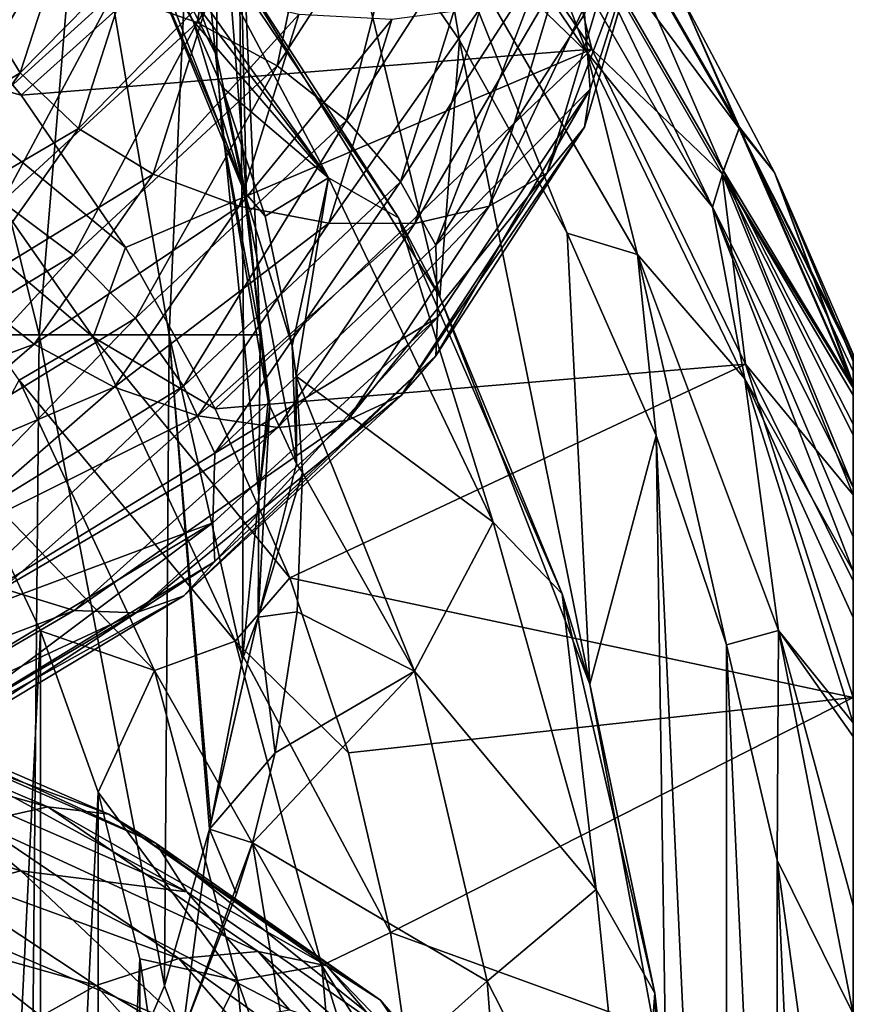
# Model space of a CAD drawing. Header units: metres. Extents: x -40 to 117, y -433 to 89.
# Tile 279 of 656: x 13.46 to 20.5, y -67.5 to -59.19. Entities that reach past the tile are written whole.
import ezdxf

# ---------------------------------------------------------------- set-up
doc = ezdxf.new("R2010")
doc.units = ezdxf.units.M
doc.layers.add('solid_506114_24501146_02', color=7, linetype='CONTINUOUS')

msp = doc.modelspace()

# ---------------------------------------------------------------- linework, layer by layer
at = {"layer": 'solid_506114_24501146_02'}
for points in [[(16.527483, -56.929325, 339.220978), (18.24828, -59.464325, 339.220978), (17.645811, -57.888683, 338.896912)], [(16.981445, -58.237709, 339.428619), (18.24828, -59.464325, 339.220978), (16.527483, -56.929325, 339.220978)], [(16.63608, -56.986507, 316.621307), (13.469472, -59.828316, 312.378693), (12.473489, -58.628899, 312.378693)], [(16.63608, -56.986507, 316.621307), (18.291603, -59.439342, 316.621307), (13.469472, -59.828316, 312.378693)], [(17.929457, -57.958633, 317.241974), (18.291603, -59.439342, 316.621307), (16.63608, -56.986507, 316.621307)], [(14.249522, -58.967911, 927.170105), (15.30381, -57.380978, 929.574341), (14.955528, -59.215027, 926.930359)], [(15.30381, -57.380978, 929.574341), (16.062052, -57.52737, 929.430969), (14.955528, -59.215027, 926.930359)], [(12.087472, -61.852638, 393.702728), (13.620991, -61.852638, 391.397217), (12.535936, -57.494797, 392.788513)], [(13.620991, -61.852638, 391.397217), (13.981827, -57.494797, 390.236694), (12.535936, -57.494797, 392.788513)], [(13.620991, -61.852638, 391.397217), (14.71982, -61.852638, 388.855591), (13.981827, -57.494797, 390.236694)], [(14.71982, -61.852638, 388.855591), (14.91456, -57.494797, 387.455963), (13.981827, -57.494797, 390.236694)], [(14.286282, -57.874287, 378.148529), (14.391973, -57.486469, 378.781128), (15.123025, -59.499069, 380.864868)], [(15.123025, -59.499069, 380.864868), (14.391973, -57.486469, 378.781128), (15.123717, -57.494797, 381.620697)], [(14.71982, -61.852638, 388.855591), (15.348892, -61.852638, 386.159058), (14.91456, -57.494797, 387.455963)], [(15.348892, -61.852638, 386.159058), (15.299905, -57.494797, 384.548401), (14.91456, -57.494797, 387.455963)], [(14.955528, -59.215027, 926.930359), (16.062052, -57.52737, 929.430969), (15.631631, -59.580189, 926.833801)], [(15.372443, -60.687737, 382.124512), (15.123025, -59.499069, 380.864868), (15.123717, -57.494797, 381.620697)], [(15.372443, -60.687737, 382.124512), (15.123717, -57.494797, 381.620697), (15.299905, -57.494797, 384.548401)], [(15.488134, -61.852322, 383.393616), (15.372443, -60.687737, 382.124512), (15.299905, -57.494797, 384.548401)], [(15.348892, -61.852638, 386.159058), (15.488134, -61.852322, 383.393616), (15.299905, -57.494797, 384.548401)], [(16.062052, -57.52737, 929.430969), (16.788179, -57.798569, 929.428345), (15.631631, -59.580189, 926.833801)], [(14.923491, -59.199459, 377.551392), (13.968519, -57.608097, 375.901001), (14.422659, -58.380196, 377.648621)], [(14.201387, -57.899895, 375.936646), (13.968519, -57.608097, 375.901001), (14.923491, -59.199459, 377.551392)], [(18.227839, -59.144833, 930.244934), (18.926153, -57.729633, 933.442566), (18.277185, -59.77803, 930.512634)], [(18.926153, -57.729633, 933.442566), (18.832582, -58.057808, 934.147095), (18.229816, -60.097569, 931.201111)], [(18.277185, -59.77803, 930.512634), (18.926153, -57.729633, 933.442566), (18.229816, -60.097569, 931.201111)], [(16.118193, -57.824459, 339.5), (15.162356, -58.54998, 339.5), (17.008089, -61.530945, 339.5)], [(15.631631, -59.580189, 926.833801), (16.788179, -57.798569, 929.428345), (16.218954, -60.040836, 926.897583)], [(17.17313, -59.364048, 339.5), (16.118193, -57.824459, 339.5), (17.008089, -61.530945, 339.5)], [(16.981445, -58.237709, 339.428619), (16.118193, -57.824459, 339.5), (17.17313, -59.364048, 339.5)], [(16.788179, -57.798569, 929.428345), (17.418957, -58.180611, 929.575867), (16.218954, -60.040836, 926.897583)], [(16.06653, -60.525047, 375.975433), (14.724185, -57.991737, 370.5), (14.201387, -57.899895, 375.936646)], [(14.201387, -57.899895, 375.936646), (14.923491, -59.199459, 377.551392), (14.67129, -58.696911, 376.925446)], [(16.06653, -60.525047, 375.975433), (14.201387, -57.899895, 375.936646), (14.67129, -58.696911, 376.925446)], [(14.286282, -57.874287, 378.148529), (15.123025, -59.499069, 380.864868), (15.164422, -60.130245, 380.482666)], [(14.286282, -57.874287, 378.148529), (15.164422, -60.130245, 380.482666), (14.422659, -58.380196, 377.648621)], [(17.645811, -57.888683, 338.896912), (19.311609, -60.77393, 338.896912), (17.957977, -57.964352, 338.488617)], [(18.24828, -59.464325, 339.220978), (19.311609, -60.77393, 338.896912), (17.645811, -57.888683, 338.896912)], [(14.724185, -57.991737, 370.5), (16.658913, -60.863228, 370.5), (15.162356, -58.54998, 339.5)], [(16.06653, -60.525047, 375.975433), (16.658913, -60.863228, 370.5), (14.724185, -57.991737, 370.5)], [(18.334501, -58.026752, 317.966187), (19.536388, -60.108479, 317.966187), (17.929457, -57.958633, 317.241974)], [(19.536388, -60.108479, 317.966187), (19.392847, -60.493298, 317.241974), (17.929457, -57.958633, 317.241974)], [(17.929457, -57.958633, 317.241974), (19.392847, -60.493298, 317.241974), (18.291603, -59.439342, 316.621307)], [(19.311609, -60.77393, 338.896912), (19.402166, -60.465759, 338.488617), (17.957977, -57.964352, 338.488617)], [(18.343245, -58.028969, 337.36438), (17.957977, -57.964352, 338.488617), (19.402166, -60.465759, 338.488617)], [(18.334501, -58.026752, 317.966187), (19.052559, -59, 318.742645), (19.536388, -60.108479, 317.966187)], [(18.343245, -58.028969, 337.36438), (19.538839, -60.099796, 337.36438), (19.052559, -59, 336.208344)], [(18.343245, -58.028969, 337.36438), (19.402166, -60.465759, 338.488617), (19.538839, -60.099796, 337.36438)], [(18.832582, -58.057808, 934.147095), (18.505693, -58.495663, 934.613831), (17.913391, -60.482773, 931.704651)], [(18.229816, -60.097569, 931.201111), (18.832582, -58.057808, 934.147095), (17.913391, -60.482773, 931.704651)], [(16.218954, -60.040836, 926.897583), (17.418957, -58.180611, 929.575867), (16.675903, -60.56094, 927.112427)], [(17.418957, -58.180611, 929.575867), (17.909714, -58.643089, 929.858337), (16.675903, -60.56094, 927.112427)], [(13.462918, -59.639832, 932.562744), (13.908067, -58.259731, 934.861084), (13.144794, -59.131248, 932.178345)], [(14.415051, -58.668182, 935.209351), (13.908067, -58.259731, 934.861084), (13.462918, -59.639832, 932.562744)], [(16.981445, -58.237709, 339.428619), (17.17313, -59.364048, 339.5), (18.081375, -60.99424, 339.5)], [(16.981445, -58.237709, 339.428619), (18.081375, -60.99424, 339.5), (18.677059, -61.174557, 339.428619)], [(16.981445, -58.237709, 339.428619), (18.677059, -61.174557, 339.428619), (18.24828, -59.464325, 339.220978)], [(14.923491, -59.199459, 377.551392), (14.422659, -58.380196, 377.648621), (15.354137, -60.641056, 380.005676)], [(15.164422, -60.130245, 380.482666), (15.354137, -60.641056, 380.005676), (14.422659, -58.380196, 377.648621)], [(18.505693, -58.495663, 934.613831), (18.000164, -58.851631, 935.016052), (17.424042, -60.764332, 932.168884)], [(17.913391, -60.482773, 931.704651), (18.505693, -58.495663, 934.613831), (17.424042, -60.764332, 932.168884)], [(16.658913, -60.863228, 370.5), (17.008089, -61.530945, 339.5), (15.162356, -58.54998, 339.5)], [(12.453859, -59.549973, 311.901917), (12.473489, -58.628899, 312.378693), (13.469472, -59.828316, 312.378693)], [(13.953675, -60.108841, 932.839783), (14.415051, -58.668182, 935.209351), (13.462918, -59.639832, 932.562744)], [(15.066685, -58.973129, 935.439697), (14.415051, -58.668182, 935.209351), (13.953675, -60.108841, 932.839783)], [(16.06653, -60.525047, 375.975433), (14.67129, -58.696911, 376.925446), (14.923491, -59.199459, 377.551392)], [(16.675903, -60.56094, 927.112427), (17.909714, -58.643089, 929.858337), (16.972111, -61.095741, 927.452026)], [(17.909714, -58.643089, 929.858337), (18.227839, -59.144833, 930.244934), (16.972111, -61.095741, 927.452026)], [(12.081059, -60.190853, 925.395508), (13.573961, -58.860683, 927.533203), (12.682321, -60.388557, 924.950317)], [(12.987663, -58.913151, 927.998169), (13.573961, -58.860683, 927.533203), (12.081059, -60.190853, 925.395508)], [(13.573961, -58.860683, 927.533203), (14.249522, -58.967911, 927.170105), (12.682321, -60.388557, 924.950317)], [(18.000164, -58.851631, 935.016052), (17.349667, -59.089779, 935.316467), (16.794365, -60.911552, 932.55249)], [(17.424042, -60.764332, 932.168884), (18.000164, -58.851631, 935.016052), (16.794365, -60.911552, 932.55249)], [(12.682321, -60.388557, 924.950317), (14.249522, -58.967911, 927.170105), (13.310678, -60.728088, 924.623474)], [(14.249522, -58.967911, 927.170105), (14.955528, -59.215027, 926.930359), (13.310678, -60.728088, 924.623474)], [(14.584453, -60.494892, 932.980469), (15.066685, -58.973129, 935.439697), (13.953675, -60.108841, 932.839783)], [(15.81682, -59.14835, 935.532654), (15.066685, -58.973129, 935.439697), (14.584453, -60.494892, 932.980469)], [(19.538839, -60.099796, 337.36438), (19.833677, -60.48027, 336.208344), (19.052559, -59, 336.208344)], [(19.052559, -59, 336.208344), (19.833677, -60.48027, 336.208344), (19.052559, -59, 318.742645)], [(19.536388, -60.108479, 317.966187), (19.052559, -59, 318.742645), (19.833677, -60.48027, 318.742645)], [(19.833677, -60.48027, 336.208344), (19.833677, -60.48027, 318.742645), (19.052559, -59, 318.742645)], [(17.349667, -59.089779, 935.316467), (16.600134, -59.188351, 935.490356), (16.068821, -60.909061, 932.824768)], [(16.794365, -60.911552, 932.55249), (17.349667, -59.089779, 935.316467), (16.068821, -60.909061, 932.824768)], [(13.462918, -59.639832, 932.562744), (13.144794, -59.131248, 932.178345), (12.239241, -60.39777, 930.028198)], [(15.310579, -60.766224, 932.97168), (15.81682, -59.14835, 935.532654), (14.584453, -60.494892, 932.980469)], [(16.600134, -59.188351, 935.490356), (15.81682, -59.14835, 935.532654), (15.310579, -60.766224, 932.97168)], [(16.068821, -60.909061, 932.824768), (16.600134, -59.188351, 935.490356), (15.310579, -60.766224, 932.97168)], [(16.972111, -61.095741, 927.452026), (18.227839, -59.144833, 930.244934), (18.277185, -59.77803, 930.512634)], [(13.310678, -60.728088, 924.623474), (14.955528, -59.215027, 926.930359), (13.912421, -61.179451, 924.441956)], [(14.955528, -59.215027, 926.930359), (15.631631, -59.580189, 926.833801), (13.912421, -61.179451, 924.441956)], [(15.16666, -59.759262, 378.251526), (14.923491, -59.199459, 377.551392), (15.354137, -60.641056, 380.005676)], [(16.06653, -60.525047, 375.975433), (14.923491, -59.199459, 377.551392), (15.16666, -59.759262, 378.251526)], [(18.291603, -59.439342, 316.621307), (14.350539, -61.114513, 312.378693), (13.469472, -59.828316, 312.378693)], [(18.291603, -59.439342, 316.621307), (15.109173, -62.476521, 312.378693), (14.350539, -61.114513, 312.378693)], [(18.291603, -59.439342, 316.621307), (19.588058, -62.099483, 316.621307), (15.109173, -62.476521, 312.378693)], [(17.17313, -59.364048, 339.5), (17.008089, -61.530945, 339.5), (18.274668, -64.800346, 339.5)], [(18.081375, -60.99424, 339.5), (17.17313, -59.364048, 339.5), (18.274668, -64.800346, 339.5)], [(19.392847, -60.493298, 317.241974), (19.588058, -62.099483, 316.621307), (18.291603, -59.439342, 316.621307)], [(15.164422, -60.130245, 380.482666), (15.123025, -59.499069, 380.864868), (15.372443, -60.687737, 382.124512)], [(18.24828, -59.464325, 339.220978), (19.58326, -62.222073, 339.220978), (19.311609, -60.77393, 338.896912)], [(18.677059, -61.174557, 339.428619), (19.58326, -62.222073, 339.220978), (18.24828, -59.464325, 339.220978)], [(12.453859, -59.549973, 311.901917), (14.079287, -61.871319, 311.901917), (11.899013, -60.015541, 311.60202)], [(12.453859, -59.549973, 311.901917), (13.469472, -59.828316, 312.378693), (14.350539, -61.114513, 312.378693)], [(12.453859, -59.549973, 311.901917), (14.350539, -61.114513, 312.378693), (14.079287, -61.871319, 311.901917)], [(13.912421, -61.179451, 924.441956), (15.631631, -59.580189, 926.833801), (14.435149, -61.7122, 924.430054)], [(15.631631, -59.580189, 926.833801), (16.218954, -60.040836, 926.897583), (14.435149, -61.7122, 924.430054)], [(12.53545, -60.940918, 930.36731), (13.462918, -59.639832, 932.562744), (12.239241, -60.39777, 930.028198)], [(13.953675, -60.108841, 932.839783), (13.462918, -59.639832, 932.562744), (12.53545, -60.940918, 930.36731)], [(15.531548, -60.849358, 379.627411), (15.16666, -59.759262, 378.251526), (15.354137, -60.641056, 380.005676)], [(16.06653, -60.525047, 375.975433), (15.16666, -59.759262, 378.251526), (15.531548, -60.849358, 379.627411)], [(16.972111, -61.095741, 927.452026), (18.277185, -59.77803, 930.512634), (16.987997, -61.704304, 927.738892)], [(18.277185, -59.77803, 930.512634), (18.229816, -60.097569, 931.201111), (16.973953, -62.029362, 928.394531)], [(16.987997, -61.704304, 927.738892), (18.277185, -59.77803, 930.512634), (16.973953, -62.029362, 928.394531)], [(14.079287, -61.871319, 311.901917), (13.452023, -62.233471, 311.60202), (11.899013, -60.015541, 311.60202)], [(12.992398, -61.467831, 930.577148), (13.953675, -60.108841, 932.839783), (12.53545, -60.940918, 930.36731)], [(14.584453, -60.494892, 932.980469), (13.953675, -60.108841, 932.839783), (12.992398, -61.467831, 930.577148)], [(14.435149, -61.7122, 924.430054), (16.218954, -60.040836, 926.897583), (14.841841, -62.285145, 924.583618)], [(16.218954, -60.040836, 926.897583), (16.675903, -60.56094, 927.112427), (14.841841, -62.285145, 924.583618)], [(18.229816, -60.097569, 931.201111), (17.913391, -60.482773, 931.704651), (16.679327, -62.364258, 928.932861)], [(16.973953, -62.029362, 928.394531), (18.229816, -60.097569, 931.201111), (16.679327, -62.364258, 928.932861)], [(19.536388, -60.108479, 317.966187), (20.5, -62.299576, 317.968994), (19.392847, -60.493298, 317.241974)], [(19.538839, -60.099796, 337.36438), (19.402166, -60.465759, 338.488617), (20.5, -62.284031, 337.363647)], [(19.536388, -60.108479, 317.966187), (20.5, -62.01564, 318.742645), (20.5, -62.0495, 318.47168)], [(19.536388, -60.108479, 317.966187), (19.833677, -60.48027, 318.742645), (20.5, -62.01564, 318.742645)], [(19.536388, -60.108479, 317.966187), (20.5, -62.0495, 318.47168), (20.5, -62.15752, 318.191345)], [(19.536388, -60.108479, 317.966187), (20.5, -62.15752, 318.191345), (20.5, -62.299576, 317.968994)], [(19.538839, -60.099796, 337.36438), (20.5, -62.284031, 337.363647), (19.833677, -60.48027, 336.208344)], [(15.164422, -60.130245, 380.482666), (15.372443, -60.687737, 382.124512), (15.488134, -61.852322, 383.393616)], [(15.164422, -60.130245, 380.482666), (15.488134, -61.852322, 383.393616), (15.557446, -62.412266, 382.943024)], [(15.164422, -60.130245, 380.482666), (15.557446, -62.412266, 382.943024), (15.354137, -60.641056, 380.005676)], [(13.579721, -61.931442, 930.633118), (14.584453, -60.494892, 932.980469), (12.992398, -61.467831, 930.577148)], [(15.310579, -60.766224, 932.97168), (14.584453, -60.494892, 932.980469), (13.579721, -61.931442, 930.633118)], [(16.06653, -60.525047, 375.975433), (15.531548, -60.849358, 379.627411), (15.759004, -61.943672, 381.033112)], [(16.06653, -60.525047, 375.975433), (15.759004, -61.943672, 381.033112), (15.792317, -62.199554, 381.366821)], [(16.06653, -60.525047, 375.975433), (15.792317, -62.199554, 381.366821), (17.457857, -63.432552, 375.975433)], [(16.06653, -60.525047, 375.975433), (17.457857, -63.432552, 375.975433), (16.658913, -60.863228, 370.5)], [(17.913391, -60.482773, 931.704651), (17.424042, -60.764332, 932.168884), (16.22369, -62.574692, 929.455566)], [(16.679327, -62.364258, 928.932861), (17.913391, -60.482773, 931.704651), (16.22369, -62.574692, 929.455566)], [(19.311609, -60.77393, 338.896912), (20.5, -63.137363, 338.488617), (19.402166, -60.465759, 338.488617)], [(19.392847, -60.493298, 317.241974), (20.5, -63.202003, 317.242004), (19.588058, -62.099483, 316.621307)], [(19.392847, -60.493298, 317.241974), (20.5, -62.299576, 317.968994), (20.5, -62.360973, 317.892548)], [(19.392847, -60.493298, 317.241974), (20.5, -62.360973, 317.892548), (20.5, -62.696529, 317.571869)], [(19.392847, -60.493298, 317.241974), (20.5, -62.696529, 317.571869), (20.5, -63.202003, 317.242004)], [(20.5, -62.60717, 337.901031), (19.402166, -60.465759, 338.488617), (20.5, -63.137363, 338.488617)], [(20.5, -62.284031, 337.363647), (19.402166, -60.465759, 338.488617), (20.5, -62.60717, 337.901031)], [(19.833677, -60.48027, 318.742645), (20.5, -62.01564, 336.208344), (20.5, -62.01564, 318.742645)], [(19.833677, -60.48027, 336.208344), (20.5, -62.076538, 336.763184), (20.5, -62.01564, 336.208344)], [(19.833677, -60.48027, 336.208344), (20.5, -62.01564, 336.208344), (19.833677, -60.48027, 318.742645)], [(19.833677, -60.48027, 336.208344), (20.5, -62.284031, 337.363647), (20.5, -62.266342, 337.325684)], [(19.833677, -60.48027, 336.208344), (20.5, -62.266342, 337.325684), (20.5, -62.076538, 336.763184)], [(14.841841, -62.285145, 924.583618), (16.675903, -60.56094, 927.112427), (15.105472, -62.85025, 924.880859)], [(16.675903, -60.56094, 927.112427), (16.972111, -61.095741, 927.452026), (15.105472, -62.85025, 924.880859)], [(15.759004, -61.943672, 381.033112), (15.354137, -60.641056, 380.005676), (15.797333, -62.940987, 382.510193)], [(15.569888, -62.454273, 382.908905), (15.797333, -62.940987, 382.510193), (15.354137, -60.641056, 380.005676)], [(15.759004, -61.943672, 381.033112), (15.531548, -60.849358, 379.627411), (15.354137, -60.641056, 380.005676)], [(15.557446, -62.412266, 382.943024), (15.569888, -62.454273, 382.908905), (15.354137, -60.641056, 380.005676)], [(13.310678, -60.728088, 924.623474), (13.912421, -61.179451, 924.441956), (11.695186, -62.522152, 922.320007)], [(14.255824, -62.294689, 930.528442), (15.310579, -60.766224, 932.97168), (13.579721, -61.931442, 930.633118)], [(16.068821, -60.909061, 932.824768), (15.310579, -60.766224, 932.97168), (14.255824, -62.294689, 930.528442)], [(17.424042, -60.764332, 932.168884), (16.794365, -60.911552, 932.55249), (15.637391, -62.634983, 929.917664)], [(16.22369, -62.574692, 929.455566), (17.424042, -60.764332, 932.168884), (15.637391, -62.634983, 929.917664)], [(19.311609, -60.77393, 338.896912), (20.5, -63.55843, 338.768433), (20.5, -63.137363, 338.488617)], [(19.311609, -60.77393, 338.896912), (20.5, -63.848137, 338.895752), (20.5, -63.55843, 338.768433)], [(19.58326, -62.222073, 339.220978), (20.5, -63.848137, 338.895752), (19.311609, -60.77393, 338.896912)], [(14.96183, -62.535862, 930.282715), (16.068821, -60.909061, 932.824768), (14.255824, -62.294689, 930.528442)], [(16.794365, -60.911552, 932.55249), (16.068821, -60.909061, 932.824768), (14.96183, -62.535862, 930.282715)], [(15.637391, -62.634983, 929.917664), (16.794365, -60.911552, 932.55249), (14.96183, -62.535862, 930.282715)], [(16.658913, -60.863228, 370.5), (18.040407, -64.038147, 370.5), (17.008089, -61.530945, 339.5)], [(17.457857, -63.432552, 375.975433), (18.040407, -64.038147, 370.5), (16.658913, -60.863228, 370.5)], [(18.835344, -62.701385, 339.5), (18.081375, -60.99424, 339.5), (18.274668, -64.800346, 339.5)], [(18.677059, -61.174557, 339.428619), (18.081375, -60.99424, 339.5), (18.835344, -62.701385, 339.5)], [(15.105472, -62.85025, 924.880859), (16.972111, -61.095741, 927.452026), (16.987997, -61.704304, 927.738892)], [(11.695186, -62.522152, 922.320007), (13.912421, -61.179451, 924.441956), (12.134606, -63.11784, 922.243042)], [(13.912421, -61.179451, 924.441956), (14.435149, -61.7122, 924.430054), (12.134606, -63.11784, 922.243042)], [(14.079287, -61.871319, 311.901917), (14.350539, -61.114513, 312.378693), (15.109173, -62.476521, 312.378693)], [(18.677059, -61.174557, 339.428619), (18.835344, -62.701385, 339.5), (19.428551, -64.470879, 339.5)], [(18.677059, -61.174557, 339.428619), (19.428551, -64.470879, 339.5), (19.869324, -64.349251, 339.428619)], [(18.677059, -61.174557, 339.428619), (19.869324, -64.349251, 339.428619), (19.58326, -62.222073, 339.220978)], [(13.579721, -61.931442, 930.633118), (12.992398, -61.467831, 930.577148), (11.563458, -62.679008, 928.485718)], [(18.040407, -64.038147, 370.5), (18.274668, -64.800346, 339.5), (17.008089, -61.530945, 339.5)], [(12.134606, -63.11784, 922.243042), (14.435149, -61.7122, 924.430054), (12.476483, -63.736881, 922.344116)], [(14.435149, -61.7122, 924.430054), (14.841841, -62.285145, 924.583618), (12.476483, -63.736881, 922.344116)], [(15.090263, -63.440594, 925.177551), (16.987997, -61.704304, 927.738892), (15.107112, -63.766277, 925.811035)], [(15.105472, -62.85025, 924.880859), (16.987997, -61.704304, 927.738892), (15.090263, -63.440594, 925.177551)], [(16.987997, -61.704304, 927.738892), (16.973953, -62.029362, 928.394531), (15.107112, -63.766277, 925.811035)], [(13.547558, -70, 391.530853), (13.620991, -61.852638, 391.397217), (12.087472, -61.852638, 393.702728)], [(12.887773, -92.5, 392.611359), (13.547558, -70, 391.530853), (12.087472, -61.852638, 393.702728)], [(13.547558, -70, 391.530853), (14.679578, -67.349548, 388.975952), (13.620991, -61.852638, 391.397217)], [(14.679578, -67.349548, 388.975952), (14.71982, -61.852638, 388.855591), (13.620991, -61.852638, 391.397217)], [(14.679578, -67.349548, 388.975952), (15.060521, -66.025925, 387.664795), (14.71982, -61.852638, 388.855591)], [(15.340528, -64.58989, 386.217712), (15.348892, -61.852638, 386.159058), (14.71982, -61.852638, 388.855591)], [(15.072842, -65.974854, 387.61377), (15.340528, -64.58989, 386.217712), (14.71982, -61.852638, 388.855591)], [(15.060521, -66.025925, 387.664795), (15.072842, -65.974854, 387.61377), (14.71982, -61.852638, 388.855591)], [(15.340528, -64.58989, 386.217712), (15.479074, -63.210697, 384.805176), (15.348892, -61.852638, 386.159058)], [(15.479074, -63.210697, 384.805176), (15.488134, -61.852322, 383.393616), (15.348892, -61.852638, 386.159058)], [(15.557446, -62.412266, 382.943024), (15.488134, -61.852322, 383.393616), (15.479074, -63.210697, 384.805176)], [(12.086186, -63.213776, 928.465149), (13.579721, -61.931442, 930.633118), (11.563458, -62.679008, 928.485718)], [(14.255824, -62.294689, 930.528442), (13.579721, -61.931442, 930.633118), (12.086186, -63.213776, 928.465149)], [(14.079287, -61.871319, 311.901917), (15.27692, -64.439659, 311.901917), (13.452023, -62.233471, 311.60202)], [(14.079287, -61.871319, 311.901917), (15.109173, -62.476521, 312.378693), (15.738899, -63.902718, 312.378693)], [(14.079287, -61.871319, 311.901917), (15.738899, -63.902718, 312.378693), (15.27692, -64.439659, 311.901917)], [(15.792317, -62.199554, 381.366821), (15.759004, -61.943672, 381.033112), (15.797333, -62.940987, 382.510193)], [(20.5, -77.98436, 318.742645), (20.5, -62.01564, 318.742645), (20.5, -62.01564, 336.208344)], [(20.5, -77.98436, 336.208344), (20.5, -77.98436, 318.742645), (20.5, -62.01564, 336.208344)], [(20.5, -62.076538, 336.763184), (20.5, -77.98436, 336.208344), (20.5, -62.01564, 336.208344)], [(20.5, -77.9505, 318.47168), (20.5, -62.0495, 318.47168), (20.5, -62.01564, 318.742645)], [(20.5, -77.98436, 318.742645), (20.5, -77.9505, 318.47168), (20.5, -62.01564, 318.742645)], [(16.973953, -62.029362, 928.394531), (16.679327, -62.364258, 928.932861), (14.844889, -64.054977, 926.380859)], [(15.107112, -63.766277, 925.811035), (16.973953, -62.029362, 928.394531), (14.844889, -64.054977, 926.380859)], [(19.588058, -62.099483, 316.621307), (15.738899, -63.902718, 312.378693), (15.109173, -62.476521, 312.378693)], [(19.588058, -62.099483, 316.621307), (20.5, -64.914711, 316.621307), (15.738899, -63.902718, 312.378693)], [(20.5, -63.928864, 316.916351), (20.5, -64.914711, 316.621307), (19.588058, -62.099483, 316.621307)], [(20.5, -63.928864, 316.916351), (19.588058, -62.099483, 316.621307), (20.5, -63.202003, 317.242004)], [(20.5, -77.842491, 318.191376), (20.5, -62.15752, 318.191345), (20.5, -62.0495, 318.47168)], [(20.5, -77.9505, 318.47168), (20.5, -77.842491, 318.191376), (20.5, -62.0495, 318.47168)], [(20.5, -62.076538, 336.763184), (20.5, -77.923462, 336.763184), (20.5, -77.98436, 336.208344)], [(20.5, -62.076538, 336.763184), (20.5, -62.266342, 337.325684), (20.5, -77.923462, 336.763184)], [(20.5, -77.700424, 317.969025), (20.5, -62.299576, 317.968994), (20.5, -62.15752, 318.191345)], [(20.5, -77.842491, 318.191376), (20.5, -77.700424, 317.969025), (20.5, -62.15752, 318.191345)], [(13.452023, -62.233471, 311.60202), (14.5963, -64.687378, 311.60202), (13.013441, -63.040844, 311.5)], [(15.27692, -64.439659, 311.901917), (14.5963, -64.687378, 311.60202), (13.452023, -62.233471, 311.60202)], [(15.792317, -62.199554, 381.366821), (15.797333, -62.940987, 382.510193), (15.847313, -63.015533, 382.448517)], [(16.794069, -64.690605, 381.368317), (15.792317, -62.199554, 381.366821), (15.847313, -63.015533, 382.448517)], [(16.794069, -64.690605, 381.368317), (17.457857, -63.432552, 375.975433), (15.792317, -62.199554, 381.366821)], [(19.58326, -62.222073, 339.220978), (20.5, -64.239052, 339.026123), (20.5, -63.848137, 338.895752)], [(19.58326, -62.222073, 339.220978), (20.5, -65.127144, 339.2211), (20.5, -64.239052, 339.026123)], [(19.869324, -64.349251, 339.428619), (20.5, -65.127144, 339.2211), (19.58326, -62.222073, 339.220978)], [(20.5, -62.266342, 337.325684), (20.5, -77.733658, 337.325684), (20.5, -77.923462, 336.763184)], [(20.5, -62.266342, 337.325684), (20.5, -62.284031, 337.363647), (20.5, -77.733658, 337.325684)], [(12.687929, -63.661366, 928.273682), (14.255824, -62.294689, 930.528442), (12.086186, -63.213776, 928.465149)], [(12.476483, -63.736881, 922.344116), (14.841841, -62.285145, 924.583618), (12.698099, -64.328369, 922.605042)], [(14.96183, -62.535862, 930.282715), (14.255824, -62.294689, 930.528442), (12.687929, -63.661366, 928.273682)], [(14.841841, -62.285145, 924.583618), (15.105472, -62.85025, 924.880859), (12.698099, -64.328369, 922.605042)], [(20.5, -62.284031, 337.363647), (20.5, -77.715973, 337.363647), (20.5, -77.733658, 337.325684)], [(20.5, -62.284031, 337.363647), (20.5, -62.60717, 337.901031), (20.5, -77.715973, 337.363647)], [(20.5, -77.639023, 317.892548), (20.5, -62.360973, 317.892548), (20.5, -62.299576, 317.968994)], [(20.5, -77.700424, 317.969025), (20.5, -77.639023, 317.892548), (20.5, -62.299576, 317.968994)], [(16.679327, -62.364258, 928.932861), (16.22369, -62.574692, 929.455566), (14.439363, -64.200119, 926.956543)], [(14.844889, -64.054977, 926.380859), (16.679327, -62.364258, 928.932861), (14.439363, -64.200119, 926.956543)], [(15.557446, -62.412266, 382.943024), (15.479074, -63.210697, 384.805176), (15.569888, -62.454273, 382.908905)], [(20.5, -77.303413, 317.571838), (20.5, -62.696529, 317.571869), (20.5, -62.360973, 317.892548)], [(20.5, -77.639023, 317.892548), (20.5, -77.303413, 317.571838), (20.5, -62.360973, 317.892548)], [(15.47273, -64.237175, 385.304657), (15.569888, -62.454273, 382.908905), (15.479074, -63.210697, 384.805176)], [(15.47273, -64.237175, 385.304657), (15.797333, -62.940987, 382.510193), (15.569888, -62.454273, 382.908905)], [(13.316287, -63.99279, 927.93866), (14.96183, -62.535862, 930.282715), (12.687929, -63.661366, 928.273682)], [(15.637391, -62.634983, 929.917664), (14.96183, -62.535862, 930.282715), (13.316287, -63.99279, 927.93866)], [(16.22369, -62.574692, 929.455566), (15.637391, -62.634983, 929.917664), (13.917547, -64.180611, 927.489624)], [(14.439363, -64.200119, 926.956543), (16.22369, -62.574692, 929.455566), (13.917547, -64.180611, 927.489624)], [(13.917547, -64.180611, 927.489624), (15.637391, -62.634983, 929.917664), (13.316287, -63.99279, 927.93866)], [(20.5, -62.60717, 337.901031), (20.5, -63.137363, 338.488617), (20.5, -77.39283, 337.901031)], [(20.5, -62.60717, 337.901031), (20.5, -77.39283, 337.901031), (20.5, -77.715973, 337.363647)], [(18.835344, -62.701385, 339.5), (18.274668, -64.800346, 339.5), (18.918941, -68.246872, 339.5)], [(19.428551, -75.529121, 339.5), (18.835344, -62.701385, 339.5), (18.918941, -68.246872, 339.5)], [(19.428551, -75.529121, 339.5), (19.428551, -64.470879, 339.5), (18.835344, -62.701385, 339.5)], [(20.5, -76.797997, 317.242004), (20.5, -63.202003, 317.242004), (20.5, -62.696529, 317.571869)], [(20.5, -77.303413, 317.571838), (20.5, -76.797997, 317.242004), (20.5, -62.696529, 317.571869)], [(12.698099, -64.328369, 922.605042), (15.105472, -62.85025, 924.880859), (15.090263, -63.440594, 925.177551)], [(15.47273, -64.237175, 385.304657), (15.847313, -63.015533, 382.448517), (15.797333, -62.940987, 382.510193)], [(15.800392, -64.19149, 384.020477), (15.847313, -63.015533, 382.448517), (15.47273, -64.237175, 385.304657)], [(16.794069, -64.690605, 381.368317), (15.847313, -63.015533, 382.448517), (15.800392, -64.19149, 384.020477)], [(13.013441, -63.040844, 311.5), (13.633103, -64.350388, 311.5), (13.013432, -76.959175, 311.5)], [(14.5963, -64.687378, 311.60202), (13.633103, -64.350388, 311.5), (13.013441, -63.040844, 311.5)], [(20.5, -76.86264, 338.488617), (20.5, -63.137363, 338.488617), (20.5, -63.55843, 338.768433)], [(20.5, -77.39283, 337.901031), (20.5, -63.137363, 338.488617), (20.5, -76.86264, 338.488617)], [(15.47273, -64.237175, 385.304657), (15.479074, -63.210697, 384.805176), (15.340528, -64.58989, 386.217712)], [(20.5, -76.070946, 316.91629), (20.5, -63.928864, 316.916351), (20.5, -63.202003, 317.242004)], [(20.5, -76.797997, 317.242004), (20.5, -76.070946, 316.91629), (20.5, -63.202003, 317.242004)], [(16.794069, -64.690605, 381.368317), (18.32785, -66.536179, 375.975433), (17.457857, -63.432552, 375.975433)], [(17.457857, -63.432552, 375.975433), (18.32785, -66.536179, 375.975433), (18.040407, -64.038147, 370.5)], [(12.666123, -64.895432, 922.920349), (15.090263, -63.440594, 925.177551), (12.699478, -65.228821, 923.52478)], [(12.698099, -64.328369, 922.605042), (15.090263, -63.440594, 925.177551), (12.666123, -64.895432, 922.920349)], [(15.090263, -63.440594, 925.177551), (15.107112, -63.766277, 925.811035), (12.699478, -65.228821, 923.52478)], [(20.5, -76.441544, 338.768433), (20.5, -63.55843, 338.768433), (20.5, -63.848137, 338.895752)], [(20.5, -76.441544, 338.768433), (20.5, -76.86264, 338.488617), (20.5, -63.55843, 338.768433)], [(15.107112, -63.766277, 925.811035), (14.844889, -64.054977, 926.380859), (12.479046, -65.477058, 924.121826)], [(12.699478, -65.228821, 923.52478), (15.107112, -63.766277, 925.811035), (12.479046, -65.477058, 924.121826)], [(20.5, -76.151863, 338.895752), (20.5, -63.848137, 338.895752), (20.5, -64.239052, 339.026123)], [(20.5, -76.441544, 338.768433), (20.5, -63.848137, 338.895752), (20.5, -76.151863, 338.895752)], [(15.27692, -64.439659, 311.901917), (15.738899, -63.902718, 312.378693), (16.234346, -65.380928, 312.378693)], [(20.5, -64.914711, 316.621307), (16.234346, -65.380928, 312.378693), (15.738899, -63.902718, 312.378693)], [(20.5, -63.928864, 316.916351), (20.5, -75.085289, 316.621307), (20.5, -64.914711, 316.621307)], [(20.5, -76.070946, 316.91629), (20.5, -75.085289, 316.621307), (20.5, -63.928864, 316.916351)], [(13.917547, -64.180611, 927.489624), (13.316287, -63.99279, 927.93866), (11.194058, -65.210365, 925.858582)], [(14.844889, -64.054977, 926.380859), (14.439363, -64.200119, 926.956543), (12.138149, -65.565048, 924.743103)], [(12.479046, -65.477058, 924.121826), (14.844889, -64.054977, 926.380859), (12.138149, -65.565048, 924.743103)], [(18.040407, -64.038147, 370.5), (18.822788, -67.411057, 370.5), (18.274668, -64.800346, 339.5)], [(18.32785, -66.536179, 375.975433), (18.822788, -67.411057, 370.5), (18.040407, -64.038147, 370.5)], [(11.699495, -65.475739, 925.33728), (13.917547, -64.180611, 927.489624), (11.194058, -65.210365, 925.858582)], [(14.439363, -64.200119, 926.956543), (13.917547, -64.180611, 927.489624), (11.699495, -65.475739, 925.33728)], [(12.138149, -65.565048, 924.743103), (14.439363, -64.200119, 926.956543), (11.699495, -65.475739, 925.33728)], [(15.47273, -64.237175, 385.304657), (15.072842, -65.974854, 387.61377), (15.060521, -66.025925, 387.664795)], [(15.614435, -65.381981, 385.594086), (15.47273, -64.237175, 385.304657), (15.060521, -66.025925, 387.664795)], [(15.47273, -64.237175, 385.304657), (15.340528, -64.58989, 386.217712), (15.072842, -65.974854, 387.61377)], [(15.614435, -65.381981, 385.594086), (15.800392, -64.19149, 384.020477), (15.47273, -64.237175, 385.304657)], [(16.794069, -64.690605, 381.368317), (15.800392, -64.19149, 384.020477), (15.614435, -65.381981, 385.594086)], [(20.5, -75.760841, 339.026154), (20.5, -64.239052, 339.026123), (20.5, -65.127144, 339.2211)], [(20.5, -75.760841, 339.026154), (20.5, -76.151863, 338.895752), (20.5, -64.239052, 339.026123)], [(13.633103, -64.350388, 311.5), (13.633096, -75.649628, 311.5), (13.013432, -76.959175, 311.5)], [(13.633103, -64.350388, 311.5), (14.121413, -65.714531, 311.5), (13.633096, -75.649628, 311.5)], [(14.5963, -64.687378, 311.60202), (14.121413, -65.714531, 311.5), (13.633103, -64.350388, 311.5)], [(19.869324, -64.349251, 339.428619), (19.428551, -64.470879, 339.5), (19.855894, -66.287407, 339.5)], [(19.869324, -64.349251, 339.428619), (19.855894, -66.287407, 339.5), (20.5, -67.58564, 339.433502)], [(19.869324, -64.349251, 339.428619), (20.5, -65.244942, 339.239868), (20.5, -65.127144, 339.2211)], [(19.869324, -64.349251, 339.428619), (20.5, -66.671677, 339.388123), (20.5, -65.244942, 339.239868)], [(19.869324, -64.349251, 339.428619), (20.5, -67.58564, 339.433502), (20.5, -66.671677, 339.388123)], [(15.27692, -64.439659, 311.901917), (16.010374, -67.176941, 311.901917), (14.5963, -64.687378, 311.60202)], [(15.27692, -64.439659, 311.901917), (16.234346, -65.380928, 312.378693), (16.591288, -66.898552, 312.378693)], [(15.27692, -64.439659, 311.901917), (16.591288, -66.898552, 312.378693), (16.010374, -67.176941, 311.901917)], [(19.855894, -73.712593, 339.5), (19.855894, -66.287407, 339.5), (19.428551, -64.470879, 339.5)], [(19.428551, -75.529121, 339.5), (19.855894, -73.712593, 339.5), (19.428551, -64.470879, 339.5)], [(14.5963, -64.687378, 311.60202), (15.297075, -67.302711, 311.60202), (14.121413, -65.714531, 311.5)], [(16.010374, -67.176941, 311.901917), (15.297075, -67.302711, 311.60202), (14.5963, -64.687378, 311.60202)], [(16.794069, -64.690605, 381.368317), (15.614435, -65.381981, 385.594086), (15.424098, -66.140175, 386.586761)], [(16.794069, -64.690605, 381.368317), (15.424098, -66.140175, 386.586761), (17.406567, -67.308922, 381.368317)], [(16.794069, -64.690605, 381.368317), (17.406567, -67.308922, 381.368317), (18.32785, -66.536179, 375.975433)], [(18.822788, -67.411057, 370.5), (18.918941, -68.246872, 339.5), (18.274668, -64.800346, 339.5)], [(10.934875, -65.066681, 959.039307), (11.429214, -64.871796, 959.609375), (13.696191, -65.83709, 957.318726)], [(11.429214, -64.871796, 959.609375), (11.858642, -64.882805, 960.247925), (14.210794, -65.898659, 957.884399)], [(13.696191, -65.83709, 957.318726), (11.429214, -64.871796, 959.609375), (14.210794, -65.898659, 957.884399)], [(11.858642, -64.882805, 960.247925), (12.192744, -65.095467, 960.905762), (14.611166, -66.14753, 958.484009)], [(14.210794, -65.898659, 957.884399), (11.858642, -64.882805, 960.247925), (14.611166, -66.14753, 958.484009)], [(20.5, -64.914711, 316.621307), (16.591288, -66.898552, 312.378693), (16.234346, -65.380928, 312.378693)], [(20.5, -64.914711, 316.621307), (20.5, -68.317741, 316.068909), (16.591288, -66.898552, 312.378693)], [(20.5, -64.914711, 316.621307), (20.5, -75.085289, 316.621307), (20.5, -71.682259, 316.068909)], [(20.5, -64.914711, 316.621307), (20.5, -71.682259, 316.068909), (20.5, -68.317741, 316.068909)], [(13.1038, -65.970703, 956.831299), (10.934875, -65.066681, 959.039307), (13.696191, -65.83709, 957.318726)], [(12.192744, -65.095467, 960.905762), (12.40932, -65.482414, 961.527161), (14.870699, -66.554169, 959.06604)], [(14.611166, -66.14753, 958.484009), (12.192744, -65.095467, 960.905762), (14.870699, -66.554169, 959.06604)], [(20.5, -74.872856, 339.2211), (20.5, -65.127144, 339.2211), (20.5, -65.244942, 339.239868)], [(20.5, -74.872856, 339.2211), (20.5, -75.760841, 339.026154), (20.5, -65.127144, 339.2211)], [(20.5, -74.754829, 339.239899), (20.5, -65.244942, 339.239868), (20.5, -66.671677, 339.388123)], [(20.5, -74.754829, 339.239899), (20.5, -74.872856, 339.2211), (20.5, -65.244942, 339.239868)], [(15.424098, -66.140175, 386.586761), (15.614435, -65.381981, 385.594086), (15.060521, -66.025925, 387.664795)], [(12.40932, -65.482414, 961.527161), (10.722368, -65.512772, 963.393433), (13.467743, -66.378143, 961.174927)], [(13.467743, -66.378143, 961.174927), (10.722368, -65.512772, 963.393433), (12.410666, -66.650131, 962.440308)], [(14.870699, -66.554169, 959.06604), (12.40932, -65.482414, 961.527161), (13.467743, -66.378143, 961.174927)], [(14.121413, -65.714531, 311.5), (14.121408, -74.285492, 311.5), (13.633096, -75.649628, 311.5)], [(14.121413, -65.714531, 311.5), (14.473559, -67.119789, 311.5), (14.121408, -74.285492, 311.5)], [(15.297075, -67.302711, 311.60202), (14.473559, -67.119789, 311.5), (14.121413, -65.714531, 311.5)], [(13.1038, -65.970703, 956.831299), (13.696191, -65.83709, 957.318726), (15.472126, -67.057762, 954.736877)], [(13.696191, -65.83709, 957.318726), (14.210794, -65.898659, 957.884399), (16.053455, -67.178856, 955.21814)], [(15.472126, -67.057762, 954.736877), (13.696191, -65.83709, 957.318726), (16.053455, -67.178856, 955.21814)], [(14.210794, -65.898659, 957.884399), (14.611166, -66.14753, 958.484009), (16.505743, -67.47052, 955.750427)], [(16.053455, -67.178856, 955.21814), (14.210794, -65.898659, 957.884399), (16.505743, -67.47052, 955.750427)], [(12.485209, -66.275032, 956.454895), (13.1038, -65.970703, 956.831299), (14.802922, -67.119385, 954.344788)], [(14.802922, -67.119385, 954.344788), (13.1038, -65.970703, 956.831299), (15.472126, -67.057762, 954.736877)], [(14.832386, -67.748543, 388.668823), (15.060521, -66.025925, 387.664795), (14.679578, -67.349548, 388.975952)], [(14.832386, -67.748543, 388.668823), (15.290356, -66.572418, 387.149567), (15.060521, -66.025925, 387.664795)], [(15.290356, -66.572418, 387.149567), (15.424098, -66.140175, 386.586761), (15.060521, -66.025925, 387.664795)], [(14.611166, -66.14753, 958.484009), (14.870699, -66.554169, 959.06604), (16.798929, -67.90062, 956.286621)], [(16.505743, -67.47052, 955.750427), (14.611166, -66.14753, 958.484009), (16.798929, -67.90062, 956.286621)], [(14.832386, -67.748543, 388.668823), (15.424098, -66.140175, 386.586761), (15.290356, -66.572418, 387.149567)], [(15.847033, -68.704254, 386.586273), (15.424098, -66.140175, 386.586761), (14.832386, -67.748543, 388.668823)], [(15.847033, -68.704254, 386.586273), (17.406567, -67.308922, 381.368317), (15.424098, -66.140175, 386.586761)], [(11.893293, -66.723061, 956.220947), (12.485209, -66.275032, 956.454895), (14.10412, -67.345955, 954.066772)], [(14.10412, -67.345955, 954.066772), (12.485209, -66.275032, 956.454895), (14.802922, -67.119385, 954.344788)], [(20.113796, -71.864174, 339.5), (20.113796, -68.135826, 339.5), (19.855894, -66.287407, 339.5)], [(20.5, -67.58564, 339.433502), (19.855894, -66.287407, 339.5), (20.113796, -68.135826, 339.5)], [(19.855894, -73.712593, 339.5), (20.113796, -71.864174, 339.5), (19.855894, -66.287407, 339.5)], [(13.467743, -66.378143, 961.174927), (12.410666, -66.650131, 962.440308), (14.872313, -67.705002, 959.971619)], [(15.73722, -67.550766, 958.588928), (13.467743, -66.378143, 961.174927), (14.872313, -67.705002, 959.971619)], [(14.870699, -66.554169, 959.06604), (13.467743, -66.378143, 961.174927), (15.73722, -67.550766, 958.588928)], [(16.798929, -67.90062, 956.286621), (14.870699, -66.554169, 959.06604), (15.73722, -67.550766, 958.588928)], [(17.406567, -67.308922, 381.368317), (18.650528, -69.74324, 375.975433), (18.32785, -66.536179, 375.975433)], [(18.32785, -66.536179, 375.975433), (18.650528, -69.74324, 375.975433), (18.822788, -67.411057, 370.5)], [(12.410666, -66.650131, 962.440308), (12.195248, -67.346764, 962.666138), (14.614166, -68.366707, 960.230103)], [(14.872313, -67.705002, 959.971619), (12.410666, -66.650131, 962.440308), (14.614166, -68.366707, 960.230103)], [(20.5, -73.327713, 339.388153), (20.5, -66.671677, 339.388123), (20.5, -67.58564, 339.433502)], [(20.5, -73.327713, 339.388153), (20.5, -74.754829, 339.239899), (20.5, -66.671677, 339.388123)], [(13.435453, -67.717361, 953.925964), (11.893293, -66.723061, 956.220947), (14.10412, -67.345955, 954.066772)], [(16.010374, -67.176941, 311.901917), (16.591288, -66.898552, 312.378693), (16.806679, -68.442635, 312.378693)], [(20.5, -68.317741, 316.068909), (16.806679, -68.442635, 312.378693), (16.591288, -66.898552, 312.378693)], [(14.802922, -67.119385, 954.344788), (15.472126, -67.057762, 954.736877), (16.692089, -68.47345, 951.943726)], [(15.472126, -67.057762, 954.736877), (16.053455, -67.178856, 955.21814), (17.319256, -68.660927, 952.332397)], [(16.692089, -68.47345, 951.943726), (15.472126, -67.057762, 954.736877), (17.319256, -68.660927, 952.332397)], [(14.10412, -67.345955, 954.066772), (14.802922, -67.119385, 954.344788), (15.970119, -68.454903, 951.65625)], [(14.473559, -67.119789, 311.5), (14.473556, -72.880234, 311.5), (14.121408, -74.285492, 311.5)], [(14.473559, -67.119789, 311.5), (14.686245, -68.552986, 311.5), (14.473556, -72.880234, 311.5)], [(15.297075, -67.302711, 311.60202), (14.686245, -68.552986, 311.5), (14.473559, -67.119789, 311.5)], [(15.970119, -68.454903, 951.65625), (14.802922, -67.119385, 954.344788), (16.692089, -68.47345, 951.943726)], [(16.010374, -67.176941, 311.901917), (16.257359, -70, 311.901917), (15.297075, -67.302711, 311.60202)], [(16.010374, -67.176941, 311.901917), (16.806679, -68.442635, 312.378693), (16.878679, -70.000008, 312.378693)], [(16.010374, -67.176941, 311.901917), (16.878679, -70.000008, 312.378693), (16.257359, -70, 311.901917)], [(16.053455, -67.178856, 955.21814), (16.505743, -67.47052, 955.750427), (17.807203, -69.000427, 952.790588)], [(17.319256, -68.660927, 952.332397), (16.053455, -67.178856, 955.21814), (17.807203, -69.000427, 952.790588)], [(15.297075, -67.302711, 311.60202), (15.533058, -70, 311.60202), (14.686245, -68.552986, 311.5)], [(16.257359, -70, 311.901917), (15.533058, -70, 311.60202), (15.297075, -67.302711, 311.60202)], [(15.847033, -68.704254, 386.586273), (17.613358, -69.989967, 381.368317), (17.406567, -67.308922, 381.368317)], [(17.406567, -67.308922, 381.368317), (17.613358, -69.989967, 381.368317), (18.650528, -69.74324, 375.975433)], [(12.195248, -67.346764, 962.666138), (11.862103, -68.036873, 962.714111), (14.214944, -69.008675, 960.33136)], [(14.614166, -68.366707, 960.230103), (12.195248, -67.346764, 962.666138), (14.214944, -69.008675, 960.33136)], [(13.435453, -67.717361, 953.925964), (14.10412, -67.345955, 954.066772), (15.216216, -68.59494, 951.486084)], [(14.832386, -67.748543, 388.668823), (14.679578, -67.349548, 388.975952), (13.547558, -70, 391.530853)], [(15.216216, -68.59494, 951.486084), (14.10412, -67.345955, 954.066772), (15.970119, -68.454903, 951.65625)], [(18.650528, -69.74324, 375.975433), (18.980074, -70.869942, 370.5), (18.822788, -67.411057, 370.5)], [(18.822788, -67.411057, 370.5), (18.980074, -70.869942, 370.5), (18.918941, -68.246872, 339.5)], [(16.505743, -67.47052, 955.750427), (16.798929, -67.90062, 956.286621), (18.123507, -69.456894, 953.276367)], [(17.807203, -69.000427, 952.790588), (16.505743, -67.47052, 955.750427), (18.123507, -69.456894, 953.276367)]]:
    msp.add_3dface(points, dxfattribs=at)

doc.saveas('drawing.dxf')
